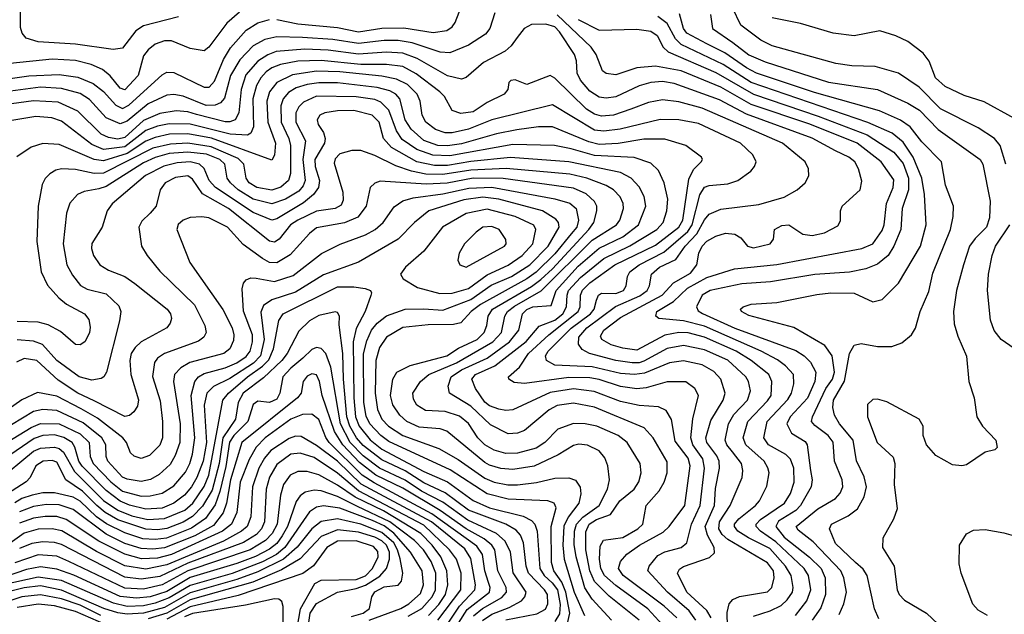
# Model space of a CAD drawing. Extents: x 997026 to 1115308, y 536381 to 619039.
# Tile 286 of 484: x 1048236 to 1052447, y 579380 to 581923. Entities that reach past the tile are written whole.
import ezdxf

# ---------------------------------------------------------------- set-up
doc = ezdxf.new("R2010")
doc.units = 0

msp = doc.modelspace()

# ---------------------------------------------------------------- linework, layer by layer
at = {"layer": '0CON20XD'}
for points in [[(1048914.5, 581935.5), (1048765, 581897.3), (1048732.3, 581875), (1048675, 581801.5), (1048635, 581795.3), (1048475, 581818.5), (1048315, 581828.2), (1048264.2, 581844.2), (1048246.5, 581865), (1048239.8, 581889.8), (1048240.4, 582025)], [(1049335, 581924.4), (1049425, 581905.8), (1049595, 581889.3), (1049685, 581871.4), (1049785, 581886.9), (1049878.2, 581888.2), (1050005, 581869.1), (1050062.9, 581877.1), (1050085, 581892.1), (1050098.5, 581911.5), (1050140.4, 582019.6)], [(1050267.9, 581952.1), (1050246.9, 581885), (1050228.7, 581861.3), (1050155, 581814.7), (1050075, 581781), (1050035, 581783.6), (1049914.2, 581824.2), (1049855, 581834.4), (1049795, 581834.1), (1049685, 581821.2), (1049575, 581838.5), (1049445, 581847.1), (1049335, 581849.4), (1049285, 581838), (1049235, 581811.7), (1049178.1, 581751.9), (1049138.1, 581685), (1049112.5, 581587.5), (1049095, 581567.9), (1049071.9, 581558.1), (1049033.2, 581556.8), (1048935, 581596.7), (1048895, 581603.2), (1048865, 581600.9), (1048785, 581563.2), (1048695, 581489.2), (1048665, 581477.6), (1048605, 581503.3), (1048535, 581581.9), (1048495, 581607.6), (1048415, 581629.3), (1048325, 581634.3), (1048045, 581597)], [(1049175.3, 581955), (1049122.2, 581907.8), (1049045, 581805.5), (1049025, 581789.4), (1048965, 581799.5), (1048885, 581832.9), (1048855, 581832.3), (1048815, 581818.8), (1048785, 581794.5), (1048765, 581768.1), (1048742.9, 581685), (1048685, 581623.4), (1048665, 581630.7), (1048623.2, 581683.2), (1048590.2, 581710.2), (1048541.5, 581731.5), (1048475, 581749), (1048375.2, 581754.8), (1048055, 581721.9)], [(1051554.2, 579375), (1051602.3, 579437.7), (1051620, 579485), (1051609.3, 579545), (1051591, 579575), (1051470.2, 579690.2), (1051404.8, 579735), (1051386.2, 579755), (1051386.2, 579765), (1051404.2, 579785), (1051507.3, 579855), (1051533.1, 579896.9), (1051548.3, 579945), (1051546.6, 580005), (1051533, 580043), (1051512.8, 580062.8), (1051438.2, 580105), (1051419, 580135), (1051433.5, 580205), (1051521, 580299), (1051537, 580325), (1051547, 580365), (1051545.2, 580405.2), (1051512, 580442), (1051477.7, 580467.7), (1051407.2, 580505), (1051165, 580612.1), (1051075, 580635.7), (1050969.2, 580645), (1050956.5, 580655), (1050960.7, 580675), (1051032.1, 580717.9), (1051092.6, 580775), (1051175, 580820), (1051293, 580857), (1051474.5, 580875.5), (1051838, 580945), (1051885.4, 580965), (1051925, 581021.8), (1051932.9, 581045), (1051943.2, 581136.8), (1051971.9, 581205), (1051975, 581237.5), (1051920.6, 581315), (1051817.5, 581395), (1051615, 581476.1), (1051365, 581560.8), (1051235, 581635.1), (1051065, 581704.9), (1050955, 581724.5), (1050875, 581717.8), (1050785, 581687.6), (1050745, 581692.7), (1050728.9, 581705), (1050701.1, 581775), (1050680.2, 581805), (1050535, 581944)], [(1052105.6, 581175.6), (1052095.2, 581245), (1052058, 581335), (1052015, 581398.7), (1051967.8, 581437.8), (1051863.8, 581483.8), (1051364.5, 581654.5), (1051245, 581731.9), (1051065, 581816.9), (1051041.1, 581841.1), (1051005, 581907), (1050965, 581936.5)], [(1051910.4, 579360.4), (1051892.6, 579402.6), (1051860.8, 579545), (1051843.2, 579573.2), (1051811.4, 579601.4), (1051725, 579683.1), (1051699.7, 579745), (1051707.9, 579765), (1051779.8, 579800.2), (1051818.7, 579831.3), (1051847.4, 579882.6), (1051857.4, 579925), (1051848.1, 579968.1), (1051815, 580036), (1051801.3, 580125), (1051742.3, 580195), (1051720.8, 580230.8), (1051713.7, 580263.7), (1051716.7, 580295), (1051763.5, 580376.5), (1051784.8, 580495.2), (1051805, 580531.5), (1051835, 580538.2), (1051905.5, 580524.5), (1051965.5, 580524.5), (1052009.4, 580540.6), (1052050.8, 580575), (1052066.9, 580603.1), (1052086.7, 580675), (1052125, 580760.8), (1052141.5, 580838.5), (1052217.5, 581025), (1052228.6, 581081.4), (1052230, 581125), (1052195.7, 581215.7), (1052178.4, 581315), (1052095, 581400), (1052044.3, 581464.3), (1052003.8, 581493.8), (1051914, 581534), (1051635, 581611.5), (1051386.8, 581695), (1051345, 581716.9), (1051251.4, 581781.4), (1051175, 581820.1), (1051089.2, 581865), (1051075.6, 581885), (1051057.7, 581947.7)], [(1051190.4, 581945), (1051198.5, 581885), (1051286.4, 581825), (1051355, 581773), (1051425, 581742.3), (1051695, 581656.2), (1051905, 581624.3), (1052035, 581566.5), (1052085, 581535.7), (1052165, 581453.6), (1052343.3, 581325), (1052355.3, 581305), (1052387.3, 581147.3), (1052383.7, 581075), (1052370.8, 581035), (1052322.5, 580987.5), (1052298.7, 580955), (1052272.4, 580875), (1052242.8, 580765), (1052230, 580675), (1052232.8, 580622.8), (1052248.9, 580568.9), (1052285.7, 580484.3), (1052295.8, 580375), (1052318.8, 580305), (1052330, 580225), (1052353.8, 580185), (1052411.2, 580125), (1052417, 580093), (1052407, 580083), (1052365, 580073.3), (1052285, 580018.6), (1052265, 580014.4), (1052225, 580018.6), (1052155, 580058.6), (1052114.2, 580105), (1052100, 580145), (1052100, 580185), (1052083.3, 580215), (1051945, 580288), (1051905, 580300), (1051885, 580298), (1051862.7, 580277.3), (1051862.5, 580225), (1051902.9, 580115), (1051972.5, 580052.5), (1051979.5, 580025), (1051977.5, 579985), (1051976.2, 579935), (1051988.9, 579831.1), (1051973.9, 579786.1), (1051928.1, 579705), (1051925.6, 579665), (1051975.5, 579585), (1051989.2, 579485), (1051997.3, 579465), (1052020.5, 579440.5), (1052114.7, 579384.7), (1052165, 579337.1)], [(1052453.3, 581305), (1052429.6, 581385), (1052405.2, 581415.2), (1052335, 581460), (1052175, 581541.7), (1052083.4, 581635), (1051994.8, 581694.8), (1051895, 581723.6), (1051795, 581725.7), (1051726.1, 581736.1), (1051455, 581811.4), (1051405.5, 581835.5), (1051320.4, 581900.4), (1051284.1, 581974.1)], [(1048055, 581652.1), (1048275, 581683.2), (1048405, 581689), (1048485, 581677.5), (1048549.7, 581649.7), (1048595, 581616.5), (1048647.4, 581557.4), (1048675, 581543.5), (1048703, 581557), (1048845, 581687.6), (1048865, 581698.6), (1048895, 581697.4), (1049025, 581634.7), (1049045.9, 581634.1), (1049069.3, 581660.7), (1049107, 581753), (1049137.7, 581802.3), (1049205, 581878.6), (1049255, 581909.6), (1049305, 581923.4)], [(1051375, 579372.1), (1051446.2, 579393.8), (1051492.6, 579417.4), (1051519, 579441), (1051541.5, 579475), (1051544, 579495), (1051535.6, 579545), (1051511.4, 579585), (1051445, 579661.8), (1051352.7, 579707.3), (1051307.1, 579735), (1051292.6, 579755), (1051293.1, 579765), (1051311.5, 579788.5), (1051382.9, 579845), (1051399.7, 579865), (1051431.9, 579928.1), (1051440.8, 579985), (1051436.4, 580006.4), (1051420, 580035), (1051341, 580105), (1051329.8, 580135), (1051350.6, 580205), (1051435, 580292.4), (1051449.8, 580315), (1051453.3, 580375), (1051440.2, 580405), (1051364.7, 580465), (1051300.5, 580505), (1051165, 580565.6), (1051095, 580583.3), (1051055, 580585.1), (1050995, 580573), (1050875, 580510.2), (1050815, 580518.1), (1050765, 580532.8), (1050725.4, 580555), (1050719.8, 580569.8), (1050733.7, 580595), (1050805, 580648.7), (1050984, 580745), (1051032, 580798), (1051105, 580838.5), (1051132.6, 580875), (1051141.3, 580925), (1051154.8, 580955), (1051175, 580976.1), (1051213.1, 580996.9), (1051255, 581009.5), (1051295, 581006.1), (1051319.6, 580989.6), (1051349.4, 580955), (1051375, 580946.9), (1051446.2, 580965), (1051460, 580985), (1051463.8, 581025), (1051495, 581043.5), (1051526.2, 581045), (1051585.9, 581005.9), (1051625, 581000), (1051678.3, 581011.7), (1051735, 581041.1), (1051746.6, 581063.4), (1051747.1, 581105), (1051754.4, 581125), (1051830.6, 581195), (1051838, 581232), (1051823.3, 581285), (1051808, 581315), (1051781.8, 581335), (1051725, 581362.9), (1051625, 581416.7), (1051345, 581519.5), (1051229.7, 581579.7), (1051035, 581650.7), (1050985, 581658.4), (1050935, 581654.8), (1050885, 581640.4), (1050785, 581593.5), (1050745, 581587.5), (1050715, 581591.6), (1050675, 581617.3), (1050634.3, 581665), (1050620.9, 581695), (1050617.1, 581747.1), (1050608.6, 581775), (1050545, 581871.6), (1050525, 581892.1), (1050485.6, 581904.4), (1050425, 581902.1), (1050394.1, 581885.9), (1050363.6, 581846.4), (1050338.3, 581811.7), (1050311.9, 581788.1), (1050220.2, 581739.8), (1050145, 581675.6), (1050125, 581668.9), (1050065, 581682.5), (1049936.5, 581756.5), (1049875, 581780.5), (1049805, 581784.4), (1049685, 581776.2), (1049555, 581793), (1049455, 581797.3), (1049333.4, 581786.6), (1049296.9, 581773.1), (1049255, 581745.6), (1049202.8, 581687.2), (1049182.9, 581625), (1049173.8, 581525), (1049157.1, 581495), (1049135, 581485.9), (1049115, 581485.8), (1048992.1, 581517.9), (1048955, 581528.9), (1048905, 581532.7), (1048835, 581521.9), (1048765, 581492), (1048685, 581419.5), (1048655, 581412.5), (1048615, 581419.2), (1048585, 581432.9), (1048485, 581532.2), (1048401, 581571), (1048295, 581576.4), (1048115, 581551.2)], [(1050625, 581924.2), (1050715, 581878.3), (1050875, 581882.9), (1050935, 581873.9), (1050962.3, 581855), (1050987.5, 581805), (1051010, 581785), (1051212.8, 581697.2), (1051374.3, 581604.3), (1051651.1, 581511.1), (1051860, 581430), (1051975, 581356.3), (1052015, 581307.6), (1052037.2, 581245), (1052037.5, 581195), (1052010, 581115), (1052005.2, 581025), (1051975.2, 580955), (1051949.8, 580915), (1051905, 580876.8), (1051855, 580857.1), (1051785, 580843.5), (1051637.5, 580832.5), (1051447.9, 580802.1), (1051325, 580793.2), (1051189.2, 580765), (1051155, 580745.4), (1051130.9, 580695), (1051137.8, 580677.8), (1051155.7, 580665.7), (1051295, 580603.4), (1051555, 580508.5), (1051591.3, 580485), (1051618.1, 580458.1), (1051640.9, 580415), (1051636.3, 580375), (1051605, 580304.7), (1051531.6, 580225), (1051517.6, 580195), (1051536.9, 580155), (1051595, 580118.8), (1051604.6, 580105), (1051617.6, 579995), (1051624.8, 579955), (1051620.7, 579925), (1051575.2, 579845), (1051555, 579823.1), (1051482.1, 579777.9), (1051470, 579755), (1051505, 579708.9), (1051614.5, 579624.5), (1051664.5, 579575), (1051680.8, 579535), (1051682.8, 579465), (1051662.8, 579407.2), (1051625.9, 579354.1)], [(1052490.4, 581500.4), (1052361.8, 581571.8), (1052275, 581598.9), (1052195, 581636.9), (1052152.4, 581675), (1052125.9, 581745.9), (1052099.8, 581779.8), (1052035, 581830.6), (1051983.8, 581853.8), (1051915, 581875.7), (1051805, 581853.6), (1051715, 581865.5), (1051575, 581906.5), (1051455, 581931.1)], [(1051263.4, 579326.6), (1051262.5, 579387.5), (1051270, 579425), (1051286.4, 579443.6), (1051314.2, 579455.8), (1051435, 579475.3), (1051453.4, 579495), (1051462.4, 579535), (1051460, 579565), (1051435, 579600), (1051265, 579699.5), (1051240.4, 579720.4), (1051225.8, 579745), (1051228.4, 579775), (1051275.2, 579845), (1051326, 579965), (1051328.8, 579995), (1051322.6, 580025), (1051284.4, 580075), (1051260.8, 580105), (1051253.1, 580125), (1051268, 580195), (1051290.6, 580235), (1051348.6, 580295), (1051362.3, 580335), (1051353.1, 580375), (1051341.4, 580395), (1051265, 580466.7), (1051165, 580511.4), (1051075, 580530), (1051005, 580516.7), (1050905, 580462.3), (1050885, 580455.4), (1050855.1, 580455.1), (1050785, 580465.1), (1050673.3, 580495), (1050641.7, 580511.7), (1050625.3, 580535), (1050627.6, 580565), (1050661.5, 580605), (1050783.9, 580696.1), (1050887.7, 580742.3), (1050920, 580765), (1050930, 580785), (1050937.6, 580835), (1050972.7, 580865), (1051042.9, 580897.1), (1051081.6, 580955), (1051132.7, 581007.3), (1051165, 581066.9), (1051185, 581091.1), (1051235, 581112.4), (1051396.7, 581133.2), (1051505.3, 581164.7), (1051560.8, 581195), (1051595.7, 581225), (1051611.4, 581255), (1051610, 581285), (1051595.6, 581315), (1051498.5, 581395), (1051155.1, 581545.1), (1051055, 581572.1), (1050985, 581581), (1050925, 581569.4), (1050849.8, 581540.2), (1050776.2, 581515), (1050725, 581511.2), (1050695, 581518.5), (1050660.6, 581540.6), (1050525, 581673.1), (1050505, 581684.4), (1050405, 581645.8), (1050355, 581666), (1050336.4, 581663.6), (1050327.5, 581655), (1050323.8, 581625), (1050308, 581605), (1050235, 581569), (1050175, 581528.9), (1050122.3, 581522.3), (1050085.3, 581535.3), (1050053.5, 581595), (1050033.5, 581615), (1049931.9, 581691.9), (1049875, 581722.4), (1049805, 581732.2), (1049695, 581732.1), (1049525, 581748.4), (1049425, 581746.2), (1049351.9, 581731.9), (1049315, 581717.7), (1049290.3, 581699.7), (1049267.1, 581675), (1049248.5, 581641.5), (1049232.9, 581585), (1049235.2, 581464.8), (1049225, 581437.8), (1049210.9, 581429.1), (1049136.6, 581433.4), (1048965, 581476.7), (1048875, 581477.1), (1048825, 581467.2), (1048775, 581448.8), (1048685, 581378.9), (1048595, 581368.4), (1048545, 581390), (1048415, 581488.6), (1048373.3, 581503.3), (1048305, 581508.5), (1048185, 581488.9)], [(1051193.9, 579363.9), (1051175.3, 579395.3), (1051088.8, 579475), (1051049.5, 579555), (1051057.4, 579572.6), (1051075, 579584.8), (1051187, 579623), (1051208, 579642), (1051206.3, 579665), (1051177.6, 579717.6), (1051168.3, 579755), (1051207.1, 579845), (1051211.9, 579918.1), (1051229.5, 580005), (1051228, 580035), (1051217.7, 580057.7), (1051174.4, 580115), (1051170.6, 580135), (1051192, 580208), (1051245.2, 580295), (1051253.1, 580325), (1051234.2, 580385), (1051205, 580418.1), (1051155, 580447.3), (1051075, 580463.7), (1051015.1, 580454.9), (1050908.2, 580411.8), (1050865, 580405.1), (1050805, 580410.3), (1050685, 580438.7), (1050525, 580445.5), (1050489.5, 580465), (1050485.2, 580485), (1050496.7, 580505), (1050595, 580604.1), (1050677.4, 580665), (1050693.4, 580685), (1050703.1, 580723.1), (1050711.5, 580745), (1050725, 580753.3), (1050785, 580751.6), (1050818.1, 580765), (1050830, 580785), (1050835.3, 580825), (1050845.8, 580845), (1050885.8, 580875), (1050991.1, 580928.9), (1051093.2, 581016.8), (1051111.5, 581045), (1051145, 581174.6), (1051165, 581206.5), (1051185, 581213.7), (1051265, 581221.2), (1051307.1, 581235), (1051363.3, 581275), (1051379.1, 581295), (1051385.4, 581315), (1051372.1, 581345), (1051319.5, 581395), (1051139, 581479), (1051055, 581494.4), (1050975, 581496.5), (1050804.4, 581454.4), (1050734.3, 581445.7), (1050695, 581450.9), (1050515, 581558.8), (1050255, 581494.8), (1050155, 581454.8), (1050085, 581439.7), (1050055, 581439.8), (1050015, 581453.2), (1049973.1, 581485), (1049956.7, 581515), (1049949.1, 581575), (1049936.5, 581605), (1049895, 581645.6), (1049848.2, 581668.2), (1049785, 581681.5), (1049605, 581700.7), (1049505, 581702.5), (1049402.1, 581687.9), (1049335, 581654.3), (1049304.5, 581615), (1049292.8, 581575), (1049297.2, 581485), (1049329.3, 581395), (1049325, 581343.3), (1049315, 581321.9), (1049056.5, 581416.5), (1048955, 581435.1), (1048877.2, 581432.8), (1048815, 581419.6), (1048775, 581403.1), (1048695, 581351.3), (1048595, 581319.2), (1048555, 581325.7), (1048405, 581390), (1048335, 581393.4), (1048285, 581377.5), (1048223.5, 581336.5)], [(1051128.5, 579355), (1051098.8, 579395), (1051006.9, 579475), (1050922.7, 579565), (1050927.9, 579585), (1050965, 579631.1), (1050995, 579646.8), (1051065, 579665.3), (1051089.6, 579685), (1051108.6, 579765), (1051146.4, 579845), (1051164.8, 580005), (1051157.3, 580045), (1051115.7, 580105), (1051105.8, 580135), (1051114.8, 580215.2), (1051139.2, 580315), (1051123.6, 580345), (1051085, 580374.6), (1051005, 580374.3), (1050915, 580348.4), (1050875, 580344.5), (1050805, 580353.6), (1050715, 580383.4), (1050675, 580390.5), (1050585, 580393.1), (1050395, 580366.9), (1050350.9, 580370.9), (1050327.5, 580385), (1050326.9, 580395), (1050373.5, 580436.5), (1050411.5, 580495), (1050499, 580575), (1050623.9, 580675), (1050632.7, 580695), (1050634.5, 580745), (1050643.5, 580766.5), (1050675, 580797.5), (1050782, 580875), (1050955, 580959), (1051055.8, 581035), (1051071.9, 581065), (1051098.4, 581241.6), (1051118.2, 581281.8), (1051150, 581315), (1051155.7, 581325), (1051152.5, 581335), (1051085.3, 581385.3), (1050995, 581412.4), (1050905, 581412.2), (1050795, 581393.8), (1050715, 581389.5), (1050670, 581400.1), (1050515, 581464.8), (1050455, 581464.8), (1050362.3, 581452.3), (1050275, 581435.2), (1050125, 581391.8), (1050065, 581383.1), (1050025, 581385.6), (1049965, 581406.8), (1049910.4, 581455), (1049884.2, 581495), (1049862.2, 581585), (1049844.4, 581604.4), (1049818.7, 581618.7), (1049765, 581633.4), (1049595, 581652.8), (1049515, 581652.4), (1049465, 581645.4), (1049418.9, 581631.1), (1049385, 581611.6), (1049363.2, 581585), (1049353.5, 581555), (1049354.8, 581485.2), (1049386.7, 581415), (1049393.6, 581385), (1049394.4, 581265), (1049386.1, 581235), (1049353.2, 581206.8), (1049315, 581194.6), (1049250.5, 581205), (1049218, 581225), (1049204.4, 581245), (1049194.4, 581305), (1049170.1, 581330.1), (1049055, 581378.7), (1048955, 581394.3), (1048881.4, 581391.4), (1048805, 581373.4), (1048595, 581266.4), (1048555, 581264.9), (1048475, 581282.6), (1048415.3, 581284.7), (1048390.6, 581279.4), (1048365, 581263.5), (1048345, 581244.3), (1048331.9, 581218.1), (1048314.7, 581125), (1048308.6, 580975), (1048327.2, 580845), (1048355, 580787.8), (1048402.9, 580732.9), (1048435.6, 580705.6), (1048512.5, 580665), (1048530.9, 580640.9), (1048537.6, 580607.6), (1048535, 580583.3), (1048515, 580545.8), (1048495, 580531.9), (1048475, 580533.1), (1048409.7, 580589.7), (1048357.4, 580617.4), (1048315, 580628.6), (1048225, 580632.2)], [(1051046, 579365), (1050993, 579415), (1050817.3, 579545), (1050797.6, 579575), (1050805.8, 579605), (1050832.8, 579637.2), (1050887.3, 579675), (1050988.4, 579731.6), (1051013.6, 579755), (1051080.7, 579845), (1051103.6, 580015), (1051095, 580047.9), (1051039.9, 580119.9), (1051023.1, 580213.1), (1051001.6, 580251.6), (1050967.5, 580267.5), (1050885, 580273), (1050805, 580289.8), (1050692.4, 580332.4), (1050605, 580343.8), (1050505, 580329), (1050345, 580254.3), (1050315, 580251.7), (1050285, 580257.2), (1050245, 580270.8), (1050225, 580287.5), (1050185.7, 580345), (1050169.7, 580385), (1050185.9, 580405), (1050267.5, 580442.5), (1050402.8, 580547.2), (1050458, 580612), (1050525, 580637.3), (1050559.1, 580665), (1050575.1, 580695), (1050576.8, 580745), (1050583.5, 580765), (1050635, 580820.9), (1050735, 580902), (1050845, 580955.4), (1050960.5, 581025), (1050988, 581055), (1051003.9, 581105), (1051008, 581155), (1050991.8, 581225), (1050968, 581278), (1050935, 581310), (1050863.4, 581333.4), (1050695, 581342.4), (1050595, 581371.4), (1050523.8, 581385), (1050345, 581389.7), (1050075, 581340.3), (1050003.3, 581343.3), (1049935, 581367.5), (1049871.3, 581411.3), (1049847.1, 581447.1), (1049815, 581535.8), (1049781.1, 581571.1), (1049755, 581581.4), (1049675, 581593.5), (1049505, 581596.4), (1049449.5, 581570.5), (1049429.6, 581550.4), (1049416.8, 581525), (1049417, 581485), (1049458.7, 581405), (1049446.4, 581325), (1049456.3, 581235), (1049448, 581212), (1049430, 581190), (1049372.8, 581155), (1049315, 581135.8), (1049235, 581155.9), (1049170.8, 581195), (1049136.9, 581225), (1049123.9, 581245), (1049112.7, 581305), (1049092, 581325), (1049035, 581347.3), (1048955, 581356.9), (1048875, 581350.4), (1048815, 581334.2), (1048765, 581311.4), (1048605, 581210.2), (1048575, 581199), (1048511.5, 581188.5), (1048483.1, 581175), (1048451, 581139), (1048436.1, 581095), (1048421.1, 580965), (1048437.6, 580875), (1048461, 580831), (1048496.2, 580786.2), (1048525, 580770.7), (1048605, 580750), (1048659.3, 580699.3)], [(1050984.8, 579335), (1050922.5, 579402.5), (1050785, 579503.2), (1050737.3, 579545), (1050720.9, 579575), (1050715.9, 579615), (1050719.3, 579670.7), (1050733, 579697), (1050815, 579708.4), (1050880, 579745), (1050900.7, 579765), (1050914.7, 579845), (1050971.5, 579908.5), (1050993.1, 579945), (1051004.7, 579985), (1051005, 580031.2), (1050944.8, 580134.8), (1050907.5, 580177.5), (1050695, 580265.6), (1050605, 580283.3), (1050535, 580273.1), (1050500, 580255), (1050395, 580166), (1050365, 580154.7), (1050325, 580151.2), (1050249.5, 580189.5), (1050165, 580270), (1050074.5, 580325), (1050067.8, 580355), (1050081.1, 580395), (1050126, 580425), (1050235, 580475.9), (1050330.5, 580545), (1050371, 580595), (1050386.3, 580665), (1050405, 580683.8), (1050430.4, 580695), (1050509.5, 580700.5), (1050530.1, 580765), (1050625, 580868.2), (1050714.1, 580945.9), (1050815.8, 580995), (1050883.3, 581045), (1050913.3, 581125), (1050906.3, 581166.3), (1050885, 581208.8), (1050851.1, 581245), (1050805, 581269.8), (1050585, 581315.7), (1050335, 581333.6), (1050165, 581316.6), (1050065, 581299.2), (1050009.5, 581299.5), (1049934.1, 581315), (1049826.5, 581376.5), (1049792.3, 581415), (1049773.8, 581485), (1049743.6, 581515), (1049665, 581534.8), (1049595, 581533.8), (1049540.8, 581525), (1049520, 581515), (1049508.7, 581495), (1049512.2, 581475), (1049535, 581441.1), (1049542.9, 581415), (1049539.3, 581395), (1049498, 581325), (1049499.7, 581295), (1049518.5, 581235), (1049513.3, 581205), (1049492.3, 581175), (1049450.4, 581139.6), (1049335, 581071.6), (1049315, 581066.3), (1049235, 581098.2), (1049073, 581205), (1049046.8, 581235), (1049025, 581287.1), (1049004.9, 581304.9), (1048965, 581315.6), (1048908.8, 581311.2), (1048853, 581297), (1048773.5, 581256.5), (1048632, 581135), (1048610.4, 581105), (1048587.9, 581035), (1048545, 580966), (1048543.3, 580945), (1048551.1, 580915), (1048578.5, 580875), (1048615, 580851.3), (1048685, 580825.3), (1048728.2, 580795), (1048867.3, 580685), (1048880.9, 580665), (1048884.5, 580645), (1048880, 580625), (1048865.7, 580605), (1048755.5, 580544.5), (1048729.4, 580520.6), (1048712.6, 580495), (1048706.7, 580465), (1048711.1, 580405), (1048743.3, 580296.7), (1048739.4, 580270.6), (1048724.7, 580245.3), (1048705, 580230.4), (1048685, 580226.1), (1048555, 580293.4)], [(1050885.7, 579355), (1050757.1, 579457.1), (1050695, 579520.6), (1050674, 579565), (1050657.4, 579655), (1050657.6, 579732.4), (1050672.1, 579765), (1050702.6, 579785), (1050763, 579807), (1050803.3, 579865), (1050864, 579915), (1050884.3, 579945.7), (1050894.1, 579985), (1050890, 580025), (1050834.7, 580115), (1050796.2, 580145), (1050705, 580184.4), (1050655, 580194.4), (1050605, 580195.2), (1050538.1, 580171.9), (1050482.4, 580115), (1050445, 580090.7), (1050365, 580068.3), (1050315, 580067.8), (1050265, 580082.1), (1050225, 580105.2), (1050195.2, 580135), (1050155, 580195.8), (1050116.5, 580226.5), (1050055, 580247.6), (1049971.5, 580251.5), (1049934.8, 580274.8), (1049920.3, 580300.3), (1049917.8, 580325), (1049950, 580375), (1049985.3, 580405), (1050104.4, 580455), (1050258.9, 580545), (1050296.6, 580585), (1050311.6, 580655), (1050322.3, 580675), (1050351.7, 580698.3), (1050466.5, 580763.5), (1050685, 580980), (1050789.2, 581045), (1050802.3, 581065), (1050818.4, 581115), (1050816.7, 581136.7), (1050804.1, 581165), (1050775.8, 581195.8), (1050744.5, 581214.5), (1050661.8, 581245), (1050588.2, 581261.8), (1050316.2, 581286.2), (1050165, 581279.9), (1050045, 581260.7), (1049972.5, 581262.5), (1049912.1, 581275), (1049845, 581297.7), (1049755, 581342.6), (1049695, 581363.3), (1049656.1, 581363.9), (1049605, 581350), (1049585, 581327.5), (1049581.2, 581308.8), (1049617.7, 581185), (1049619.2, 581150.8), (1049610.6, 581129.4), (1049585.8, 581115), (1049505, 581103.5), (1049425.3, 581065), (1049394.8, 581045), (1049345.1, 580984.9), (1049325, 580971.6), (1049305, 580975.3), (1049128.3, 581115), (1049018.3, 581178.3), (1048975, 581241.2), (1048955, 581255.5), (1048901.8, 581248.2), (1048858.5, 581225), (1048836.8, 581195), (1048820, 581125), (1048793.8, 581095), (1048758.5, 581061.5), (1048745.9, 581035), (1048756.2, 580955), (1048780.4, 580915), (1048835, 580847.3), (1048983.5, 580703.4), (1049028.2, 580615), (1049033.3, 580585), (1049022.9, 580565), (1049001.3, 580548.7), (1048854.8, 580495.2), (1048824.8, 580475.2), (1048812.7, 580457.3), (1048803.3, 580396.7), (1048837, 580293), (1048846.5, 580205), (1048846.5, 580135), (1048835, 580102.5), (1048791, 580059), (1048755, 580046), (1048725, 580056.4), (1048710.1, 580070.1), (1048692.6, 580115), (1048676.4, 580135), (1048568.1, 580218.1), (1048499.1, 580259.1)], [(1050767.3, 579355), (1050684.9, 579444.9), (1050652.5, 579492.5), (1050616.1, 579625), (1050607.6, 579677.6), (1050608.9, 579735), (1050618, 579765), (1050644.5, 579795.5), (1050714, 579845), (1050749.5, 579915), (1050758.8, 579955), (1050751.6, 580015), (1050739, 580049), (1050715, 580078.2), (1050665, 580103.8), (1050627.3, 580107.3), (1050605, 580101.8), (1050538.7, 580061.4), (1050436.2, 580013.8), (1050345, 579998.5), (1050293.3, 580003.3), (1050245, 580017.2), (1050225, 580029.3), (1050063.3, 580163.3), (1050035, 580172.7), (1049945, 580180.6), (1049891.3, 580205), (1049861.2, 580231.2), (1049831.9, 580275), (1049822, 580315), (1049831.9, 580385), (1049848.7, 580415), (1049905.7, 580444.3), (1050063.1, 580485), (1050112.2, 580517.8), (1050192.2, 580555), (1050221.9, 580585), (1050234.3, 580615), (1050239.6, 580655), (1050258.3, 580685), (1050425, 580782), (1050465, 580811.2), (1050515, 580857), (1050670.7, 581025), (1050691, 581055), (1050704.3, 581105), (1050704.2, 581125), (1050694.7, 581145), (1050658.5, 581178.5), (1050605, 581202.3), (1050303.5, 581243.5), (1050175, 581245.1), (1050063.9, 581223.9), (1049975, 581219.1), (1049777.1, 581232.9), (1049755, 581224.5), (1049735.6, 581205), (1049718.1, 581125), (1049681.8, 581078.2), (1049625.2, 581054.9), (1049505, 581032.5), (1049475, 581009.2), (1049392.2, 580917.8), (1049335, 580882.7), (1049305, 580884.4), (1049275, 580901.1), (1049191.4, 580961.4), (1049124.5, 581035), (1049045, 581075.3), (1049015, 581080), (1048965, 581076.8), (1048935.7, 581065), (1048913.6, 581046.4), (1048907.8, 581025), (1048962.9, 580885), (1049105, 580683.3), (1049145.2, 580605), (1049152.4, 580575), (1049150.8, 580550.8)], [(1048129, 580085), (1048285, 580179.4), (1048325, 580196.3), (1048405, 580194.4), (1048495, 580152.2), (1048532.8, 580115), (1048537.4, 580055), (1048550.5, 580025), (1048625, 579946.4), (1048675, 579905.7), (1048755, 579885.1), (1048794.3, 579885.7), (1048845, 579897.8), (1048895, 579929.6), (1048945, 579987.2), (1048964.2, 580025), (1048975.4, 580065), (1048984.3, 580135), (1048969.8, 580315), (1048984.5, 580375.5), (1049000, 580395), (1049025, 580410.2), (1049115, 580434.3), (1049165, 580455.4), (1049205, 580481.8), (1049221.7, 580505), (1049231.7, 580545), (1049231.1, 580575), (1049193, 580677), (1049187.4, 580772.6), (1049193.5, 580796.5), (1049205, 580810.5), (1049225, 580818.7), (1049247.5, 580817.5), (1049325, 580802.6), (1049405, 580828.4), (1049527, 580923), (1049606.9, 580963.1), (1049715, 581002.5), (1049756.8, 581025), (1049790.7, 581055), (1049837.7, 581122.3), (1049875, 581148.6), (1049918.7, 581161.3), (1050045, 581177.7), (1050157.4, 581202.6), (1050255, 581206.8), (1050525, 581157.3), (1050588.8, 581138.8), (1050616.7, 581115), (1050625.5, 581065), (1050618.7, 581035), (1050595, 581007.8), (1050525, 580921.4), (1050445, 580843.1), (1050405, 580814.7), (1050207.1, 580705), (1050166.6, 580675), (1050122.9, 580627.1), (1050091, 580619), (1049982.3, 580617.7), (1049875, 580606.1), (1049805, 580565.3), (1049775, 580521.2), (1049758.8, 580465), (1049756, 580325), (1049766.4, 580256.4), (1049784.7, 580214.7), (1049813.4, 580185), (1049875, 580144.2), (1050028.8, 580088.8), (1050111.9, 580041.9), (1050225, 579961.8), (1050265, 579944.8), (1050323.7, 579933.7), (1050365, 579933), (1050446.8, 579943.2), (1050525, 579962.4), (1050585, 579964), (1050613.1, 579953.1), (1050633.5, 579923.5), (1050635.3, 579895.3), (1050627.7, 579855), (1050581.2, 579795), (1050563.3, 579756.7), (1050558.3, 579675), (1050565.3, 579615.3), (1050607.1, 579475), (1050652.1, 579375)], [(1050577.4, 579335), (1050589.5, 579385), (1050571.5, 579475), (1050555, 579517.7), (1050520.1, 579565), (1050510.7, 579600.7), (1050509.5, 579755), (1050530.2, 579835), (1050521.8, 579855), (1050495, 579865.2), (1050325, 579871.6), (1050235, 579894.9), (1050077.5, 579997.5), (1049815, 580118.9), (1049780.2, 580145), (1049732.8, 580195), (1049717.4, 580227.4), (1049708.2, 580285), (1049706.4, 580493.6), (1049720.3, 580549.7), (1049741, 580595), (1049765, 580625.7), (1049805, 580655.7), (1049885, 580684.4), (1049965, 580686.7), (1050045, 580680.5), (1050165, 580726.3), (1050253.1, 580786.9), (1050339.8, 580825), (1050418, 580875), (1050496.1, 580955), (1050542.8, 581035), (1050541, 581055), (1050529.7, 581069.7), (1050471.5, 581105), (1050285.7, 581155.7), (1050216.4, 581163.6), (1050135, 581152.6), (1049986.5, 581105), (1049923.8, 581056.2), (1049855, 580984.7), (1049684.3, 580885.7), (1049535, 580831.3), (1049415, 580758), (1049314.9, 580725.1), (1049278.8, 580701.2), (1049267.5, 580672.5), (1049281.1, 580555), (1049265.8, 580485), (1049235.8, 580454.2), (1049135, 580388.3), (1049065, 580354.8), (1049036.3, 580325), (1049025.4, 580274.6), (1049035.5, 580115), (1049021, 580035), (1048993.6, 579965), (1048970.1, 579925), (1048940.1, 579889.9), (1048895.8, 579855), (1048845, 579834.1), (1048775, 579830), (1048705, 579846.3), (1048665, 579863.3), (1048605, 579908.6), (1048502.7, 580012.7), (1048488.5, 580035), (1048472.3, 580095), (1048459.6, 580115), (1048425, 580136.4), (1048385, 580146.7), (1048335, 580144.6), (1048297.9, 580132.1), (1048115, 580007.7)], [(1051741.2, 579378.8), (1051760.9, 579425), (1051772.1, 579475), (1051761, 579535), (1051748.4, 579565), (1051630.3, 579690.3), (1051565, 579739.6), (1051557.1, 579755), (1051649.5, 579830.5), (1051724.8, 579875.2), (1051745, 579897.9), (1051756.7, 579925), (1051753.8, 579955), (1051721.1, 580035), (1051715, 580116.5), (1051693.8, 580143.8), (1051637, 580187), (1051622.9, 580205), (1051626.2, 580225), (1051684.1, 580345.9), (1051711.8, 580385), (1051720.5, 580415), (1051710.5, 580485), (1051679.3, 580529.3), (1051546.9, 580606.9), (1051355, 580658), (1051322.9, 580675), (1051319.2, 580685), (1051330, 580695), (1051365, 580706), (1051475, 580712.8), (1051645, 580748.2), (1051705, 580754.6), (1051805, 580753.1), (1051885, 580715.6), (1051925, 580726.5), (1051995, 580795.6), (1052088.1, 580955), (1052113.7, 581045), (1052105.6, 581175.6)], [(1050032.4, 580752.4), (1050085, 580753.8), (1050155, 580772.9), (1050235, 580832.1), (1050325, 580872.6), (1050385.7, 580915), (1050430.7, 580965), (1050444.1, 581025), (1050434.4, 581044.4), (1050355, 581081.2), (1050235, 581113), (1050145, 581094), (1050044.6, 581035), (1049965, 580932.9), (1049885.6, 580865), (1049864.2, 580835), (1049876, 580815), (1049937.3, 580777.3), (1050032.4, 580752.4)], [(1050145, 580864.5), (1050310, 580955), (1050316.4, 580965), (1050315, 580983.3), (1050286.9, 581025), (1050255, 581039.2), (1050217.5, 581035), (1050188.6, 581015), (1050137.8, 580965), (1050115.6, 580925), (1050110, 580895), (1050118.8, 580875), (1050145, 580864.5)], [(1052550, 580475), (1052434.5, 580555), (1052404.2, 580594.2), (1052387.6, 580637.6), (1052375.3, 580765), (1052379.7, 580835), (1052394.8, 580915), (1052409.8, 580955), (1052470.8, 581045)], [(1048715, 579801.2), (1048784.4, 579785.6), (1048855, 579789.5), (1048941.9, 579825), (1048977, 579855), (1049025, 579927), (1049045.4, 579975), (1049104.3, 580295), (1049128.4, 580325), (1049209.9, 580395), (1049275, 580440.9), (1049301.4, 580468.6), (1049321.6, 580515), (1049344, 580636), (1049362.9, 580665), (1049595, 580781.1), (1049665, 580780.7), (1049713.3, 580773.3), (1049736.2, 580765), (1049740.8, 580755), (1049737.1, 580742.9), (1049713.2, 580675), (1049675, 580602.7), (1049662.8, 580545), (1049664.5, 580305), (1049672.5, 580225), (1049687.4, 580185), (1049735, 580125.5), (1049785, 580086.3), (1049965, 579990.9), (1050065, 579946.8), (1050175, 579866.4), (1050245, 579835.6), (1050389.1, 579799.1), (1050425, 579781.1), (1050439.4, 579765), (1050448.9, 579735), (1050460.7, 579575), (1050479, 579545), (1050513.9, 579513.9), (1050536.1, 579485), (1050548.1, 579421.9), (1050545, 579381.8), (1050525, 579349.2)], [(1050485, 579402.2), (1050495.2, 579424.8), (1050492.9, 579465), (1050480.4, 579485), (1050411.5, 579555), (1050401.9, 579585), (1050391.4, 579685), (1050377.8, 579717.8), (1050359.4, 579739.4), (1050315.5, 579765.5), (1050155, 579824.7), (1050055, 579899.9), (1049965, 579941.6), (1049885, 579993.1), (1049785, 580039.9), (1049705, 580102.4), (1049676.2, 580135), (1049647.9, 580185), (1049635.8, 580225), (1049620.9, 580385), (1049617.9, 580495), (1049601.9, 580618.1), (1049603.5, 580655), (1049595, 580670), (1049585, 580673.1), (1049515, 580658.2), (1049475, 580634.7), (1049429.2, 580590.8), (1049380, 580495), (1049357.6, 580465), (1049278.7, 580391.3), (1049191.7, 580325), (1049170.9, 580285), (1049158.2, 580215), (1049104.8, 580135.2), (1049089.6, 580025), (1049058.7, 579911.3), (1049018.3, 579841.7), (1048975, 579797.4), (1048935, 579774.2), (1048865, 579746.6), (1048825, 579741.3), (1048775, 579743.8), (1048655, 579783.9), (1048601, 579815), (1048565.1, 579845.1), (1048505, 579906.9), (1048433.4, 579955), (1048395, 580031.1), (1048375, 580037.9), (1048336.2, 580035), (1048305.3, 580015), (1048280.9, 579965), (1048264.2, 579945.8), (1048183.7, 579895)], [(1048659.3, 580699.3), (1048668.2, 580675), (1048663.3, 580635), (1048607.6, 580415), (1048596.4, 580395), (1048585, 580387.7), (1048545, 580381.9), (1048490.9, 580395), (1048395, 580464.8), (1048333.5, 580533.5), (1048295, 580547.6), (1048225, 580553.3)], [(1049150.8, 580550.8), (1049134.4, 580515.6), (1049108.5, 580495), (1048963.8, 580456.2), (1048925.7, 580434.3), (1048897.9, 580405), (1048894.3, 580375), (1048922.7, 580195), (1048920.2, 580115), (1048901.4, 580058.6), (1048879.1, 580020.9), (1048832.7, 579977.3), (1048795, 579955.7), (1048755, 579948), (1048695, 579957.1), (1048675, 579966.7), (1048612.8, 580035), (1048606, 580055), (1048604.4, 580105), (1048587, 580135), (1048508, 580198), (1048395, 580251.6), (1048334.3, 580255.7), (1048295, 580246.8), (1048058.9, 580105)], [(1050215, 579352.8), (1050255, 579380.1), (1050329.4, 579409.4), (1050382.3, 579437.7), (1050396.8, 579455), (1050401.7, 579475), (1050347.2, 579557.2), (1050335.6, 579645.6), (1050312.8, 579692.8), (1050275.3, 579725.3), (1050152.5, 579782.5), (1050045, 579858.7), (1049955, 579905.9), (1049885, 579953.9), (1049775.2, 580005), (1049705, 580058.2), (1049649.6, 580115), (1049607.8, 580195), (1049567.3, 580437.3), (1049545.7, 580495), (1049525, 580516), (1049505, 580520.7), (1049485, 580512), (1049447.3, 580475), (1049395, 580433), (1049361.9, 580395), (1049349.2, 580325), (1049335, 580300.5), (1049305, 580286.1), (1049255, 580291.6), (1049235, 580277.5), (1049211.8, 580205), (1049151.5, 580145), (1049133.4, 580116.6), (1049117.5, 580012.5), (1049091.8, 579905), (1049071.6, 579848.4), (1049030, 579790), (1048971.2, 579748.8), (1048864.4, 579705.6), (1048815, 579699.3), (1048762.9, 579702.9), (1048685, 579727.6), (1048607, 579767), (1048565, 579796.6), (1048495, 579863.8), (1048465, 579881.4), (1048385, 579899.9), (1048335, 579898.6), (1048289.7, 579889.7)], [(1048555, 580293.4), (1048485, 580325.2), (1048400.7, 580380.7), (1048309.5, 580465), (1048255, 580473.8), (1048222.5, 580457.5)], [(1049518.4, 580375), (1049504.7, 580404.7), (1049485, 580407.6), (1049465, 580398.2), (1049448.8, 580375), (1049439.2, 580325), (1049423.5, 580305), (1049185.6, 580115), (1049136.8, 579955), (1049120.7, 579855), (1049106.1, 579813.9), (1049065, 579760), (1048984.5, 579715.5), (1048855, 579664.1), (1048805, 579657.6), (1048755, 579661.1), (1048685, 579683), (1048605, 579722.6), (1048465, 579827.4), (1048405, 579847.4), (1048350.8, 579849.2), (1048295, 579841.1), (1048235, 579818)], [(1050176.6, 579373.4), (1050215.5, 579404.5), (1050297.9, 579452.1), (1050318.3, 579475), (1050317, 579495), (1050281.2, 579565), (1050268.7, 579655), (1050255, 579675.9), (1050222.6, 579702.6), (1050145, 579744.7), (1050034, 579824), (1049875, 579919.3), (1049759.4, 579975), (1049689.2, 580029.2), (1049618.3, 580105), (1049582.2, 580162.2), (1049528.9, 580315), (1049518.4, 580375)], [(1048499.1, 580259.1), (1048395, 580312.4), (1048311.5, 580328.5), (1048245, 580297.7), (1048126.7, 580215)], [(1050085, 579299.3), (1050149.3, 579400.7), (1050244.8, 579475), (1050248.5, 579495), (1050240.6, 579515), (1050224.9, 579565), (1050215.4, 579635), (1050191.8, 579671.8), (1049999, 579809), (1049751.4, 579941.4), (1049700.8, 579975), (1049559.1, 580115), (1049545.3, 580135.3), (1049515, 580213.4), (1049485, 580235.2), (1049445, 580234.4), (1049395, 580214.1), (1049285.7, 580134.3), (1049246.7, 580095), (1049217.9, 580042.1), (1049179, 579945), (1049165.2, 579815)], [(1050068.3, 579341.7), (1050116.4, 579415), (1050182.8, 579485), (1050184.8, 579505), (1050165, 579618.2), (1050139.1, 579659.1), (1049997.4, 579775), (1049696.9, 579936.9), (1049595, 580034.4), (1049505, 580102.3), (1049439.6, 580139.6), (1049415, 580141.6), (1049387.8, 580132.2), (1049309.9, 580080.1), (1049282.6, 580047.4), (1049258.8, 580005), (1049231.1, 579925), (1049224, 579796), (1049209.4, 579755), (1049185, 579734.6), (1049107.2, 579692.8), (1048865, 579591.1), (1048775, 579572.6), (1048685, 579587.4), (1048565, 579648), (1048416.4, 579736.4), (1048375, 579745.7), (1048315, 579744.3), (1048255, 579727.4), (1048113.3, 579626.7)], [(1048135, 579946.2), (1048295, 580078), (1048325, 580090.8), (1048385, 580094.3), (1048405, 580089.3), (1048423.8, 580073.8), (1048470.1, 579990.1), (1048595, 579865.9), (1048655.6, 579825), (1048715, 579801.2)], [(1050025, 579354), (1050122, 579485), (1050123.7, 579555), (1050103.9, 579615), (1050074.5, 579655), (1049965, 579760.6), (1049685, 579907.4), (1049595, 579983.6), (1049495, 580049.7), (1049435, 580068.5), (1049395, 580064.8), (1049335, 580020.5), (1049304.2, 579965.8), (1049290.2, 579915), (1049283.6, 579775), (1049270.8, 579745), (1049248.9, 579721.1), (1049192.7, 579687.3), (1048955, 579598.8), (1048835, 579541.7), (1048755, 579529.6), (1048685, 579539.2), (1048415, 579678), (1048385, 579686.6), (1048335, 579690.1), (1048287.7, 579682.3), (1048235, 579661.5)], [(1049984.8, 579375), (1050028.4, 579421.6), (1050056.7, 579465), (1050066.8, 579505), (1050063.5, 579565), (1050037.6, 579625), (1050000.7, 579675), (1049951.7, 579725), (1049792.6, 579822.6), (1049670.4, 579880.4), (1049595, 579932.6), (1049515, 579976.5), (1049465, 579990.6), (1049425, 579991.1), (1049393.1, 579975), (1049364.4, 579935), (1049351.4, 579888.6), (1049337.3, 579765), (1049315.9, 579725), (1049287.2, 579695), (1049221.6, 579655), (1048955, 579566.1), (1048845, 579505.5), (1048765, 579487), (1048685, 579491.5), (1048445.8, 579605.8), (1048395, 579627.7), (1048315, 579634.6), (1048215, 579599.3)], [(1049897.8, 579372.2), (1049955.5, 579405), (1049999.9, 579455), (1050014.4, 579485), (1050015.1, 579555), (1049995.9, 579605), (1049963.1, 579655), (1049923.8, 579695), (1049819.5, 579775), (1049680.5, 579840.5), (1049595, 579884.2), (1049525, 579907.3), (1049495, 579910.6), (1049457.5, 579902.5), (1049435, 579886.1), (1049417.9, 579862.1), (1049380.8, 579755), (1049358.9, 579715), (1049335, 579682.4), (1049305, 579657.8), (1049245, 579626.2), (1049165, 579596.6), (1048965, 579536.8), (1048865, 579477.5), (1048794.5, 579455), (1048735, 579448.8), (1048665.4, 579455.4), (1048466.9, 579546.9), (1048395, 579573.4), (1048325, 579582.9), (1048265, 579570.7), (1048135, 579527)], [(1048289.7, 579889.7), (1048245, 579875.1), (1048215, 579856.4)], [(1049731.1, 579355), (1049866.1, 579405), (1049900.2, 579425), (1049950.7, 579469.3), (1049963.4, 579505), (1049957.9, 579565), (1049907.5, 579645), (1049836.6, 579726.6), (1049795, 579757.7), (1049745, 579781.2), (1049605, 579833.7), (1049535, 579844.2), (1049505, 579838.5), (1049475, 579817.8), (1049369.6, 579665), (1049333.9, 579635), (1049275, 579604.7), (1049145, 579554.1), (1048965, 579503.4), (1048875, 579449.8), (1048815, 579426.7), (1048765, 579415.8), (1048695, 579413.6), (1048637.3, 579427.3), (1048415, 579523.9), (1048315, 579539.1), (1048165, 579505.2)], [(1049165.2, 579815), (1049142, 579765), (1049103.6, 579735), (1048885, 579635.8), (1048825, 579619.2), (1048757.3, 579617.3), (1048685, 579636.3), (1048575, 579693.2), (1048434.9, 579784.9), (1048395, 579797.8), (1048345, 579797.7), (1048295, 579791.1), (1048235, 579769.8)], [(1049655, 579369.9), (1049705.3, 579385), (1049731.4, 579405), (1049742, 579455), (1049755, 579476), (1049795, 579497), (1049855.3, 579504.7), (1049868.5, 579521.5), (1049873.9, 579556.1), (1049863.4, 579616.6), (1049852.5, 579655), (1049835.8, 579685), (1049785, 579729.3), (1049695.2, 579765.2), (1049595, 579788.5), (1049525, 579776.5), (1049485, 579745.6), (1049422.8, 579667.2)], [(1049465.5, 579295), (1049477.7, 579385), (1049505, 579425.2), (1049595.6, 579475), (1049675, 579489.6), (1049715, 579504.5), (1049776.9, 579543.1), (1049805.1, 579574.9), (1049817.8, 579615), (1049817.6, 579645), (1049804.2, 579675), (1049785, 579693.4), (1049755, 579709.2), (1049685, 579731.2), (1049595, 579740.6), (1049525, 579712.7), (1049435, 579617.3), (1049355, 579569.3), (1049233.5, 579516.5), (1048965, 579441.4), (1048865.2, 579385), (1048785, 579359.7)], [(1052374.7, 579374.7), (1052335, 579397.8), (1052312.9, 579422.9), (1052262.5, 579555), (1052254.4, 579595), (1052255.6, 579675), (1052285.5, 579724.5), (1052315, 579738.9), (1052365, 579742.3), (1052445, 579728.6), (1052535, 579702.9)], [(1049422.8, 579667.2), (1049364.8, 579615.2), (1049255, 579561), (1049165, 579528), (1048965, 579471.4), (1048855, 579409.2), (1048765, 579384.2), (1048695, 579380.9), (1048655, 579386.1), (1048595.7, 579405), (1048415, 579482.6), (1048325, 579501.6), (1048255, 579493.4), (1048175, 579473.4)], [(1049415, 579278.4), (1049436.9, 579403.1), (1049497.9, 579512.1), (1049524.8, 579525.2), (1049675, 579529), (1049715, 579544.9), (1049744.8, 579575), (1049768.9, 579625), (1049768, 579648), (1049749.5, 579669.5), (1049675, 579694), (1049595, 579692.2), (1049550.2, 579665), (1049492.6, 579587.4), (1049446.5, 579553.5), (1049170.4, 579459.6), (1048965, 579411.9), (1048865, 579358.7)], [(1048582.4, 579375), (1048495, 579418.6), (1048415, 579445.3), (1048325, 579463.5), (1048245, 579453.7), (1048145, 579421)], [(1048605, 579334.9), (1048475, 579391), (1048385, 579415.8), (1048315, 579423.4), (1048225, 579408.4)], [(1049362.3, 579325), (1049363.4, 579413.4), (1049357.1, 579435), (1049344.6, 579444.6), (1049325, 579446.5), (1049201.5, 579418.5), (1048975, 579382.6), (1048940.7, 579369.3)], [(1050315, 579356.6), (1050448, 579382), (1050485, 579402.2)]]:
    msp.add_lwpolyline(points, dxfattribs=at)

doc.saveas('drawing.dxf')
